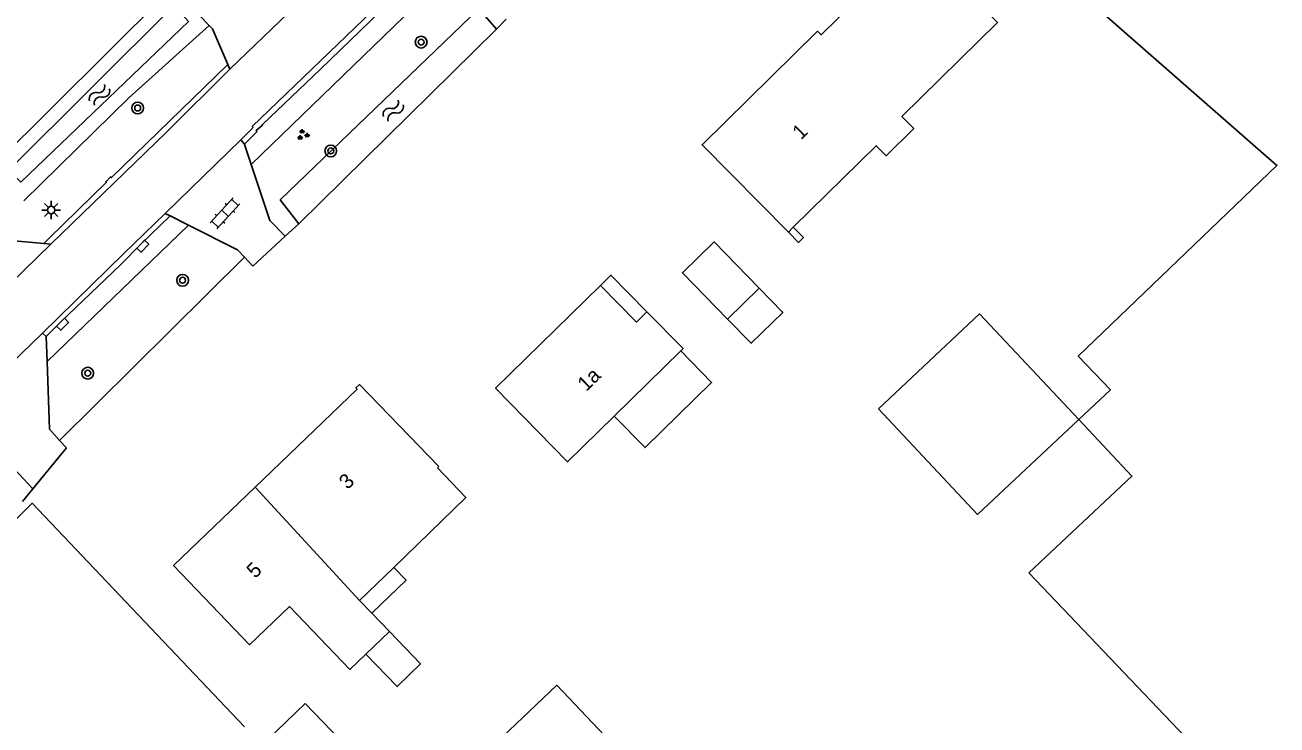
# Model space of a CAD drawing. Extents: x 136000 to 141000, y 400494 to 402006.
# Drawn here: x 137395.2 to 137480.2, y 401689.6 to 401737.2 of the extents above; entities that cross this region are included whole.
import ezdxf

# ---------------------------------------------------------------- set-up
doc = ezdxf.new("R2010")
doc.units = 0
for name, color, linetype in [('gg-afsc-erfafscheiding', 7, 'Continuous'), ('gg-afsc-hekwerk', 7, 'Continuous'), ('gg-afsc-muur', 7, 'Continuous'), ('gg-anno-huisnummerreeks BGT', 7, 'Continuous'), ('gg-bbg-bijgebouw', 7, 'Continuous'), ('gg-bbg-gedigitaliseerde bebouwing', 7, 'Continuous'), ('gg-bbg-hoofdgebouw', 7, 'Continuous'), ('gg-bbg-luifel en loopbrug', 7, 'Continuous'), ('gg-bbg-tussenscheiding', 7, 'Continuous'), ('gg-knt-bronhoudergrens', 7, 'Continuous'), ('gg-knt-verharding', 7, 'Continuous'), ('gg-kntw-bovenkant insteek waterloop', 7, 'Continuous'), ('gg-kntw-waterlijn', 7, 'Continuous'), ('gt-grn-groengrens', 7, 'Continuous'), ('gt-grn-vlakafsluiter', 7, 'Continuous'), ('gt-symb-boom', 7, 'Continuous'), ('gt-symb-groenvak', 7, 'Continuous'), ('gt-symb-klinker verharding', 7, 'Continuous'), ('gt-symb-kolk', 7, 'Continuous'), ('gt-symb-lichtmast', 7, 'Continuous'), ('gt-symb-watersymbool', 7, 'Continuous')]:
    doc.layers.add(name, color=color, linetype=linetype)

# ---------------------------------------------------------------- blocks, each defined once
blk = doc.blocks.new('gt0-KL1')
at = {"layer": 'gt-symb-klinker verharding'}
for p, q in [((-1.15, 0.3), (1.15, 0.3)), ((-1, -0.3), (-1, 0.3)), ((-0.5, 0.3), (-0.5, 0.45)), ((0, -0.3), (0, 0.3)), ((0.5, 0.3), (0.5, 0.45)), ((1, -0.3), (1, 0.3)), ((-1.15, -0.3), (1.15, -0.3)), ((-0.5, -0.45), (-0.5, -0.3)), ((0.5, -0.45), (0.5, -0.3))]:
    blk.add_line(p, q, dxfattribs=at)
blk = doc.blocks.new('gt0-BOOM')
at = {"layer": 'gt-symb-boom'}
for radius in [0.4, 0.2]:
    blk.add_circle((0, 0), radius, dxfattribs=at)
blk = doc.blocks.new('gt0-GRVAK')
at = {"layer": 'gt-symb-groenvak'}
for p, q in [((-0.11, 0.189), (-0.228, 0.24)), ((-0.182, 0.153), (0.088, 0.153)), ((-0.091, 0.211), (-0.156, 0.322)), ((-0.047, 0.214), (-0.047, 0.393)), ((-0.004, 0.211), (0.061, 0.322)), ((0.015, 0.189), (0.133, 0.24)), ((0.262, -0.052), (0.197, 0.059)), ((0.305, -0.049), (0.305, 0.13)), ((0.349, -0.052), (0.414, 0.059)), ((-0.245, -0.228), (-0.363, -0.177)), ((-0.318, -0.264), (-0.047, -0.264)), ((-0.226, -0.206), (-0.291, -0.095)), ((-0.183, -0.203), (-0.183, -0.024)), ((-0.139, -0.206), (-0.074, -0.095)), ((-0.12, -0.228), (-0.002, -0.177)), ((0.243, -0.074), (0.125, -0.023)), ((0.17, -0.11), (0.441, -0.11)), ((0.368, -0.074), (0.486, -0.023))]:
    blk.add_line(p, q, dxfattribs=at)
blk = doc.blocks.new('gt0-WA')
at = {"layer": 'gt-symb-watersymbool'}
for centre, start, end in [((-0.323, 0.022), 28.07249, 151.92751), ((0.427, 0.422), 208.07248, 331.92751), ((-0.323, -0.428), 28.07249, 151.92751), ((0.427, -0.028), 208.07248, 331.92751)]:
    blk.add_arc(centre, 0.425, start, end, dxfattribs=at)
blk = doc.blocks.new('gt0-KOLK')
at = {"layer": 'gt-symb-kolk'}
blk.add_lwpolyline([(0, 0), (0.375, 0), (0.375, 0.4), (-0.375, 0.4), (-0.375, 0), (0, 0)], dxfattribs=at)
blk = doc.blocks.new('gt0-LMAST')
at = {"layer": 'gt-symb-lichtmast'}
for p, q in [((-0.182, 0.173), (-0.447, 0.438)), ((-0.005, 0.246), (-0.005, 0.621)), ((0.172, 0.173), (0.437, 0.438)), ((-0.255, -0.004), (-0.63, -0.004)), ((-0.182, -0.181), (-0.447, -0.446)), ((-0.005, -0.254), (-0.005, -0.629)), ((0.437, -0.446), (0.172, -0.181)), ((0.245, -0.004), (0.62, -0.004))]:
    blk.add_line(p, q, dxfattribs=at)
blk.add_circle((-0.005, -0.004), 0.25, dxfattribs=at)

msp = doc.modelspace()

# ---------------------------------------------------------------- linework, layer by layer
at = {"layer": 'gg-afsc-erfafscheiding'}
msp.add_line((137427.87, 401737.592), (137427.221, 401736.9), dxfattribs=at)
at = {"layer": 'gg-afsc-hekwerk'}
msp.add_lwpolyline([(137396.255, 401680.209), (137391.681, 401675.3), (137379.353, 401688.513), (137395.69, 401704.691), (137410.107, 401689.514)], dxfattribs=at)
at = {"layer": 'gg-afsc-muur'}
msp.add_lwpolyline([(137447.042, 401723.114), (137447.73, 401722.416), (137448.061, 401722.742), (137447.374, 401723.441)], dxfattribs=at)
at = {"layer": 'gg-bbg-bijgebouw'}
msp.add_line((137442.914, 401717.204), (137445.067, 401719.301), dxfattribs=at)
for points in [[(137445.067, 401719.301), (137446.665, 401717.661), (137444.512, 401715.564), (137442.914, 401717.204)], [(137453.153, 401711.112), (137460.028, 401717.564), (137466.761, 401710.39)], [(137466.761, 401710.39), (137459.886, 401703.938), (137453.153, 401711.112)], [(137439.374, 401683.819), (137435.194, 401679.888), (137427.153, 401688.385), (137431.322, 401692.331), (137439.374, 401683.819)], [(137414.23, 401691.092), (137411.653, 401688.607), (137419.461, 401680.503), (137422.019, 401683.013), (137414.23, 401691.092)]]:
    msp.add_lwpolyline(points, dxfattribs=at)
at = {"layer": 'gg-bbg-gedigitaliseerde bebouwing'}
msp.add_line((137420.245, 401700.334), (137417.927, 401698.088), dxfattribs=at)
msp.add_lwpolyline([(137423.206, 401707.094), (137425.151, 401705.087), (137420.245, 401700.334)], dxfattribs=at)
at = {"layer": 'gg-bbg-hoofdgebouw'}
for p, q in [((137447.042, 401723.114), (137447.374, 401723.441)), ((137435.211, 401710.618), (137439.732, 401715.048)), ((137423.206, 401707.094), (137423.309, 401707.193)), ((137418.756, 401697.22), (137417.927, 401698.088)), ((137419.945, 401695.976), (137418.756, 401697.22)), ((137418.345, 401694.448), (137419.945, 401695.976))]:
    msp.add_line(p, q, dxfattribs=at)
for points in [[(137447.374, 401723.441), (137453.006, 401728.984), (137453.679, 401728.3), (137455.56, 401730.151), (137454.753, 401730.971), (137461.251, 401737.367), (137455.781, 401742.924), (137449.265, 401736.523), (137449.031, 401736.761), (137441.188, 401729.047), (137447.042, 401723.114)], [(137434.282, 401719.497), (137427.157, 401712.515), (137432.051, 401707.521), (137435.211, 401710.618)], [(137434.282, 401719.497), (137436.725, 401717.004), (137437.438, 401717.703)], [(137437.438, 401717.703), (137439.896, 401715.209), (137439.732, 401715.048)], [(137423.309, 401707.193), (137417.918, 401712.757), (137417.681, 401712.527), (137417.758, 401712.448), (137410.839, 401705.796)], [(137410.839, 401705.796), (137405.288, 401700.459), (137410.451, 401695.088), (137413.165, 401697.681), (137417.252, 401693.404), (137418.345, 401694.448)]]:
    msp.add_lwpolyline(points, dxfattribs=at)
at = {"layer": 'gg-bbg-luifel en loopbrug'}
for points in [[(137442.914, 401717.204), (137439.844, 401720.356), (137441.997, 401722.453), (137445.067, 401719.301)], [(137434.282, 401719.497), (137434.995, 401720.196), (137437.438, 401717.703)], [(137439.732, 401715.048), (137441.831, 401712.905), (137437.31, 401708.475), (137435.211, 401710.618)], [(137418.756, 401697.22), (137421.08, 401699.472), (137420.245, 401700.334)], [(137419.945, 401695.976), (137422.071, 401693.782), (137420.482, 401692.243), (137418.345, 401694.448)]]:
    msp.add_lwpolyline(points, dxfattribs=at)
at = {"layer": 'gg-bbg-tussenscheiding'}
msp.add_line((137417.927, 401698.088), (137410.839, 401705.796), dxfattribs=at)
at = {"layer": 'gg-knt-bronhoudergrens'}
for points in [[(137458.967, 401763.301), (137449.987, 401754.136), (137480.223, 401727.65), (137466.729, 401714.685), (137468.914, 401712.411), (137466.761, 401710.39)], [(137466.761, 401710.39), (137470.372, 401706.543), (137463.38, 401699.98)], [(137432.564, 401589.218), (137385.712, 401639.987), (137386.708, 401640.906), (137387.066, 401640.518), (137396.034, 401648.345), (137415.112, 401627.065), (137422.148, 401633.492), (137418.079, 401638.062), (137440.282, 401657.972), (137431.945, 401667.172), (137449.745, 401683.17), (137461.517, 401670.961), (137477.207, 401685.463), (137463.38, 401699.98)]]:
    msp.add_lwpolyline(points, dxfattribs=at)
at = {"layer": 'gg-knt-verharding'}
for p, q in [((137415.74, 401740.572), (137409.109, 401734.185)), ((137407.721, 401737.145), (137407.077, 401737.805)), ((137408.977, 401734.496), (137409.109, 401734.185)), ((137409.852, 401729.389), (137404.713, 401724.383)), ((137410.101, 401729.098), (137409.852, 401729.389)), ((137410.154, 401728.927), (137410.563, 401727.705)), ((137410.563, 401727.705), (137411.836, 401723.9)), ((137405.066, 401724.217), (137404.713, 401724.383)), ((137405.066, 401724.217), (137406.313, 401723.589)), ((137411.836, 401723.9), (137412.872, 401722.83)), ((137396.486, 401722.334), (137396.965, 401722.289)), ((137396.965, 401722.289), (137390.478, 401715.99)), ((137410.101, 401721.407), (137410.667, 401720.794)), ((137396.636, 401716.018), (137396.4, 401716.259)), ((137396.636, 401716.018), (137396.698, 401714.327)), ((137397.549, 401708.969), (137398.016, 401708.45))]:
    msp.add_line(p, q, dxfattribs=at)
for points in [[(137421.219, 401740.436), (137421.136, 401740.355), (137421.059, 401740.345), (137415.867, 401735.307), (137410.635, 401730.283), (137410.69, 401730.213), (137409.852, 401729.389)], [(137421.595, 401740.412), (137421.287, 401740.115), (137421.311, 401740.042), (137415.263, 401734.193), (137411.329, 401730.429), (137411.311, 401730.368), (137410.9, 401730.013), (137410.938, 401729.939), (137410.101, 401729.098)], [(137408.977, 401734.496), (137407.945, 401736.916), (137407.721, 401737.145)], [(137396.486, 401722.334), (137396.855, 401722.711), (137400.725, 401726.486), (137400.71, 401726.56), (137401.011, 401726.867), (137401.081, 401726.826), (137408.977, 401734.496)], [(137409.109, 401734.185), (137404.82, 401729.916), (137396.965, 401722.289)], [(137404.713, 401724.383), (137401.906, 401721.656), (137396.4, 401716.259)], [(137405.066, 401724.217), (137403.06, 401722.3), (137401.709, 401720.924), (137397.617, 401717.001), (137396.636, 401716.018)], [(137396.486, 401722.334), (137393.972, 401722.571), (137393.177, 401723.527)], [(137406.313, 401723.589), (137409.627, 401721.92), (137410.101, 401721.407)], [(137396.4, 401716.259), (137391.394, 401711.425), (137388.119, 401708.298)], [(137396.698, 401714.327), (137396.867, 401709.726), (137397.549, 401708.969)], [(137388.33, 401708.053), (137393.877, 401707.661), (137395.733, 401705.676)]]:
    msp.add_lwpolyline(points, dxfattribs=at)
at = {"layer": 'gg-kntw-bovenkant insteek waterloop'}
for p, q in [((137392.937, 401727.506), (137405.224, 401739.713)), ((137413.788, 401723.676), (137427.221, 401736.9))]:
    msp.add_line(p, q, dxfattribs=at)
for points in [[(137427.221, 401736.9), (137426.03, 401738.29), (137412.534, 401725.298), (137413.788, 401723.676)], [(137407.721, 401737.145), (137402.255, 401732.248), (137395.134, 401725.249)]]:
    msp.add_lwpolyline(points, dxfattribs=at)
at = {"layer": 'gg-kntw-waterlijn'}
msp.add_lwpolyline([(137405.332, 401738.518), (137394.107, 401727.326), (137394.914, 401726.517), (137406.314, 401737.433), (137405.332, 401738.518)], dxfattribs=at)
at = {"layer": 'gt-grn-groengrens'}
for p, q in [((137410.563, 401727.705), (137423.591, 401740.33)), ((137396.698, 401714.327), (137406.313, 401723.589)), ((137413.788, 401723.676), (137412.872, 401722.83)), ((137410.101, 401721.407), (137397.549, 401708.969)), ((137395.733, 401705.676), (137395.038, 401704.818))]:
    msp.add_line(p, q, dxfattribs=at)
at = {"layer": 'gt-grn-vlakafsluiter'}
for p, q in [((137410.154, 401728.927), (137410.101, 401729.098)), ((137412.872, 401722.83), (137410.667, 401720.794)), ((137395.733, 401705.676), (137398.016, 401708.45))]:
    msp.add_line(p, q, dxfattribs=at)

# ---------------------------------------------------------------- block references
at = {"layer": 'gt-symb-boom'}
for p in [(137422.106, 401736.023), (137402.853, 401731.545), (137415.968, 401728.632), (137405.905, 401719.845), (137399.463, 401713.53)]:
    msp.add_blockref('gt0-BOOM', p, dxfattribs=at)
at = {"layer": 'gt-symb-groenvak'}
msp.add_blockref('gt0-GRVAK', (137414.065, 401729.722), dxfattribs=at)
at = {"layer": 'gt-symb-klinker verharding', "rotation": 47.31004222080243}
msp.add_blockref('gt0-KL1', (137408.787, 401724.396), dxfattribs=at)
at = {"layer": 'gt-symb-kolk'}
for p, rotation in [((137403.06, 401722.3), -134.03555412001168), ((137397.617, 401717.001), -134.97146908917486)]:
    msp.add_blockref('gt0-KOLK', p, dxfattribs=dict(at, rotation=rotation))
at = {"layer": 'gt-symb-lichtmast'}
msp.add_blockref('gt0-LMAST', (137396.985, 401724.622), dxfattribs=at)
at = {"layer": 'gt-symb-watersymbool'}
for p, rotation in [((137400.224, 401732.405), 48.00000872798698), ((137420.172, 401731.33), 48.00000872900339)]:
    msp.add_blockref('gt0-WA', p, dxfattribs=dict(at, rotation=rotation))

# ---------------------------------------------------------------- texts
at = {"layer": 'gg-anno-huisnummerreeks BGT'}
for s, rotation, p in [('1', 44.5, (137447.906, 401729.342)), ('1a', 44.4, (137433.314, 401712.248)), ('3', 43.9, (137417.111, 401705.585)), ('5', 43.9, (137410.832, 401699.548))]:
    msp.add_text(s, height=1, rotation=rotation, dxfattribs=at).set_placement(p)

doc.saveas('drawing.dxf')
